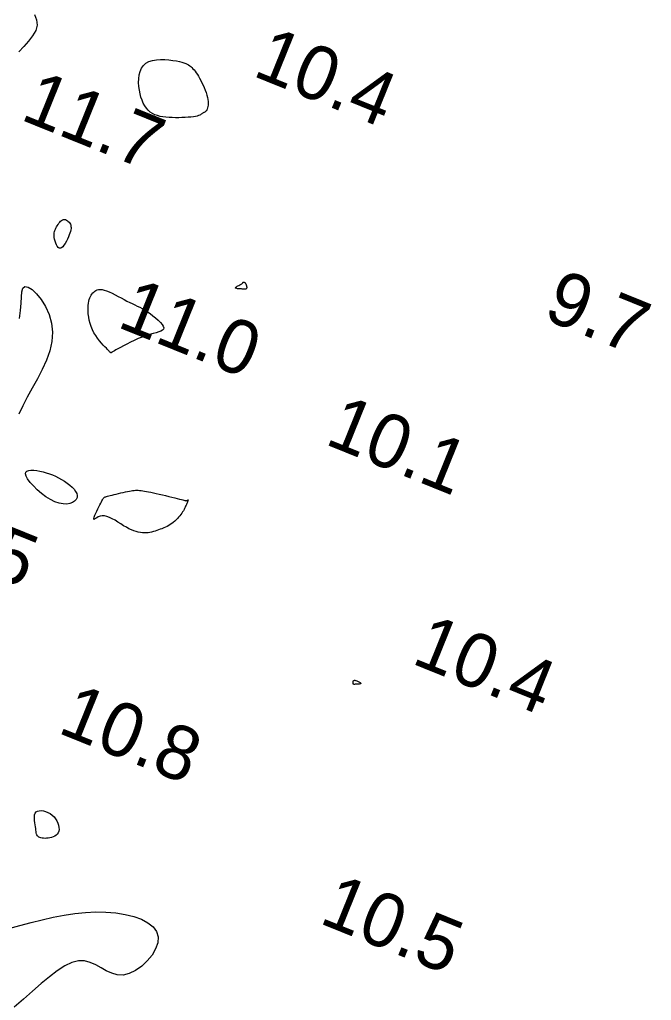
# Model space of a CAD drawing. Extents: x 3040093 to 3056816, y 408076 to 509144.
# Drawn here: x 3044031.7 to 3044090.2, y 438902.4 to 438993.3 of the extents above; entities that cross this region are included whole.
import ezdxf

# ---------------------------------------------------------------- set-up
doc = ezdxf.new("R2010")
doc.units = 0
doc.layers.add('V-CHAN-CONT-EL12-1112', color=7, linetype='Continuous')
doc.layers.add('V-TOPO-SOUN-0810', color=7, linetype='Continuous')

msp = doc.modelspace()

# ---------------------------------------------------------------- linework, layer by layer
at = {"layer": 'V-CHAN-CONT-EL12-1112'}
for points in [[(3044033.027, 438993.832), (3044033.23, 438993.331), (3044033.279, 438992.832), (3044033.148, 438992.333), (3044032.868, 438991.835), (3044032.482, 438991.338), (3044032.036, 438990.843), (3044031.573, 438990.351)], [(3044031.659, 438965.628), (3044031.752, 438966.359), (3044031.796, 438967.037), (3044031.825, 438967.63), (3044031.872, 438968.107), (3044031.971, 438968.437), (3044032.154, 438968.589), (3044032.442, 438968.541), (3044032.812, 438968.308), (3044033.228, 438967.913), (3044033.652, 438967.381), (3044034.05, 438966.736), (3044034.384, 438966.002), (3044034.62, 438965.203), (3044034.72, 438964.363), (3044034.66, 438963.503), (3044034.459, 438962.632), (3044034.145, 438961.757), (3044033.75, 438960.883), (3044033.303, 438960.018), (3044032.833, 438959.168), (3044032.371, 438958.338), (3044031.946, 438957.535), (3044031.582, 438956.762)], [(3044030.648, 438909.046), (3044031.685, 438909.342), (3044032.719, 438909.619), (3044033.748, 438909.873), (3044034.77, 438910.098), (3044035.781, 438910.287), (3044036.778, 438910.436), (3044037.76, 438910.537), (3044038.722, 438910.586), (3044039.662, 438910.577), (3044040.574, 438910.505), (3044041.44, 438910.369), (3044042.239, 438910.171), (3044042.95, 438909.912), (3044043.553, 438909.593), (3044044.025, 438909.214), (3044044.347, 438908.776), (3044044.497, 438908.282), (3044044.463, 438907.735), (3044044.265, 438907.16), (3044043.933, 438906.586), (3044043.494, 438906.042), (3044042.978, 438905.555), (3044042.413, 438905.155), (3044041.829, 438904.871), (3044041.254, 438904.731), (3044040.711, 438904.751), (3044040.195, 438904.901), (3044039.697, 438905.135), (3044039.206, 438905.411), (3044038.711, 438905.685), (3044038.203, 438905.914), (3044037.671, 438906.052), (3044037.104, 438906.057), (3044036.495, 438905.896), (3044035.843, 438905.581), (3044035.151, 438905.135), (3044034.421, 438904.581), (3044033.655, 438903.942), (3044032.856, 438903.241), (3044032.025, 438902.502), (3044031.165, 438901.747)]]:
    msp.add_lwpolyline(points, dxfattribs=at)
for points in [[(3044043.647, 438989.462), (3044043.981, 438989.565), (3044044.348, 438989.625), (3044044.733, 438989.647), (3044045.124, 438989.641), (3044045.506, 438989.611), (3044045.866, 438989.567), (3044046.19, 438989.515), (3044046.468, 438989.46), (3044046.702, 438989.404), (3044046.898, 438989.345), (3044047.063, 438989.283), (3044047.203, 438989.216), (3044047.324, 438989.144), (3044047.432, 438989.066), (3044047.533, 438988.982), (3044047.633, 438988.889), (3044047.732, 438988.787), (3044047.832, 438988.675), (3044047.932, 438988.551), (3044048.033, 438988.414), (3044048.136, 438988.263), (3044048.241, 438988.096), (3044048.348, 438987.912), (3044048.457, 438987.71), (3044048.566, 438987.495), (3044048.673, 438987.269), (3044048.774, 438987.037), (3044048.868, 438986.803), (3044048.951, 438986.571), (3044049.022, 438986.346), (3044049.077, 438986.131), (3044049.114, 438985.929), (3044049.135, 438985.743), (3044049.141, 438985.572), (3044049.135, 438985.417), (3044049.117, 438985.279), (3044049.09, 438985.157), (3044049.056, 438985.053), (3044049.016, 438984.966), (3044048.972, 438984.897), (3044048.925, 438984.843), (3044048.876, 438984.802), (3044048.827, 438984.77), (3044048.777, 438984.744), (3044048.728, 438984.72), (3044048.68, 438984.697), (3044048.635, 438984.671), (3044048.593, 438984.64), (3044048.55, 438984.604), (3044048.499, 438984.565), (3044048.437, 438984.523), (3044048.357, 438984.481), (3044048.256, 438984.44), (3044048.126, 438984.4), (3044047.964, 438984.364), (3044047.766, 438984.332), (3044047.536, 438984.305), (3044047.279, 438984.283), (3044047.002, 438984.267), (3044046.71, 438984.255), (3044046.41, 438984.25), (3044046.105, 438984.25), (3044045.804, 438984.256), (3044045.51, 438984.269), (3044045.225, 438984.292), (3044044.95, 438984.326), (3044044.688, 438984.375), (3044044.438, 438984.442), (3044044.201, 438984.529), (3044043.98, 438984.64), (3044043.774, 438984.777), (3044043.586, 438984.942), (3044043.415, 438985.135), (3044043.261, 438985.355), (3044043.125, 438985.6), (3044043.006, 438985.868), (3044042.906, 438986.159), (3044042.824, 438986.471), (3044042.76, 438986.803), (3044042.715, 438987.152), (3044042.695, 438987.51), (3044042.703, 438987.868), (3044042.745, 438988.215), (3044042.827, 438988.542), (3044042.953, 438988.839), (3044043.129, 438989.098), (3044043.359, 438989.308)], [(3044034.863, 438973.298), (3044034.863, 438973.438), (3044034.875, 438973.566), (3044034.899, 438973.684), (3044034.934, 438973.796), (3044034.978, 438973.904), (3044035.029, 438974.012), (3044035.088, 438974.121), (3044035.152, 438974.233), (3044035.222, 438974.346), (3044035.296, 438974.455), (3044035.375, 438974.556), (3044035.457, 438974.646), (3044035.543, 438974.721), (3044035.632, 438974.776), (3044035.723, 438974.807), (3044035.817, 438974.813), (3044035.911, 438974.794), (3044036.003, 438974.755), (3044036.09, 438974.698), (3044036.172, 438974.627), (3044036.246, 438974.546), (3044036.31, 438974.457), (3044036.361, 438974.365), (3044036.398, 438974.27), (3044036.421, 438974.173), (3044036.43, 438974.07), (3044036.424, 438973.959), (3044036.404, 438973.836), (3044036.369, 438973.7), (3044036.32, 438973.548), (3044036.256, 438973.377), (3044036.179, 438973.187), (3044036.089, 438972.987), (3044035.99, 438972.786), (3044035.884, 438972.594), (3044035.773, 438972.424), (3044035.661, 438972.284), (3044035.549, 438972.186), (3044035.441, 438972.139), (3044035.338, 438972.151), (3044035.242, 438972.216), (3044035.154, 438972.323), (3044035.075, 438972.462), (3044035.007, 438972.624), (3044034.95, 438972.798), (3044034.907, 438972.975), (3044034.877, 438973.144)], [(3044051.663, 438968.502), (3044051.697, 438968.536), (3044051.752, 438968.574), (3044051.822, 438968.614), (3044051.901, 438968.655), (3044051.984, 438968.697), (3044052.065, 438968.738), (3044052.138, 438968.779), (3044052.199, 438968.817), (3044052.248, 438968.853), (3044052.288, 438968.886), (3044052.32, 438968.916), (3044052.346, 438968.943), (3044052.368, 438968.965), (3044052.388, 438968.982), (3044052.408, 438968.995), (3044052.428, 438969.002), (3044052.45, 438969.004), (3044052.473, 438969), (3044052.497, 438968.991), (3044052.521, 438968.977), (3044052.545, 438968.957), (3044052.569, 438968.931), (3044052.592, 438968.899), (3044052.615, 438968.863), (3044052.636, 438968.821), (3044052.656, 438968.777), (3044052.673, 438968.73), (3044052.688, 438968.683), (3044052.7, 438968.636), (3044052.708, 438968.591), (3044052.713, 438968.549), (3044052.713, 438968.511), (3044052.71, 438968.477), (3044052.703, 438968.447), (3044052.692, 438968.421), (3044052.68, 438968.399), (3044052.665, 438968.38), (3044052.648, 438968.366), (3044052.63, 438968.354), (3044052.611, 438968.347), (3044052.591, 438968.342), (3044052.571, 438968.34), (3044052.551, 438968.34), (3044052.531, 438968.341), (3044052.512, 438968.343), (3044052.494, 438968.345), (3044052.478, 438968.348), (3044052.462, 438968.35), (3044052.446, 438968.351), (3044052.428, 438968.352), (3044052.404, 438968.353), (3044052.374, 438968.355), (3044052.335, 438968.357), (3044052.284, 438968.359), (3044052.22, 438968.363), (3044052.142, 438968.367), (3044052.054, 438968.374), (3044051.962, 438968.382), (3044051.872, 438968.393), (3044051.791, 438968.407), (3044051.723, 438968.425), (3044051.676, 438968.446), (3044051.654, 438968.472)], [(3044040.072, 438962.479), (3044040.059, 438962.493), (3044040.039, 438962.515), (3044040.007, 438962.549), (3044039.961, 438962.596), (3044039.898, 438962.662), (3044039.813, 438962.749), (3044039.705, 438962.861), (3044039.57, 438963), (3044039.414, 438963.165), (3044039.244, 438963.354), (3044039.066, 438963.565), (3044038.887, 438963.795), (3044038.713, 438964.043), (3044038.551, 438964.308), (3044038.407, 438964.585), (3044038.287, 438964.875), (3044038.19, 438965.171), (3044038.116, 438965.469), (3044038.061, 438965.764), (3044038.025, 438966.052), (3044038.006, 438966.328), (3044038.002, 438966.587), (3044038.012, 438966.825), (3044038.034, 438967.037), (3044038.067, 438967.225), (3044038.111, 438967.392), (3044038.163, 438967.54), (3044038.225, 438967.671), (3044038.293, 438967.789), (3044038.368, 438967.895), (3044038.448, 438967.992), (3044038.534, 438968.082), (3044038.627, 438968.163), (3044038.731, 438968.231), (3044038.847, 438968.282), (3044038.98, 438968.315), (3044039.131, 438968.325), (3044039.305, 438968.309), (3044039.503, 438968.265), (3044039.727, 438968.189), (3044039.973, 438968.087), (3044040.236, 438967.965), (3044040.51, 438967.828), (3044040.791, 438967.682), (3044041.072, 438967.533), (3044041.348, 438967.386), (3044041.614, 438967.248), (3044041.866, 438967.123), (3044042.106, 438967.007), (3044042.338, 438966.896), (3044042.566, 438966.785), (3044042.792, 438966.671), (3044043.022, 438966.547), (3044043.257, 438966.409), (3044043.503, 438966.253), (3044043.76, 438966.076), (3044044.019, 438965.882), (3044044.271, 438965.679), (3044044.503, 438965.473), (3044044.706, 438965.271), (3044044.867, 438965.079), (3044044.977, 438964.905), (3044045.024, 438964.754), (3044045, 438964.632), (3044044.91, 438964.534), (3044044.761, 438964.452), (3044044.559, 438964.379), (3044044.312, 438964.309), (3044044.027, 438964.233), (3044043.711, 438964.146), (3044043.372, 438964.039), (3044043.016, 438963.909), (3044042.651, 438963.758), (3044042.288, 438963.595), (3044041.933, 438963.426), (3044041.595, 438963.257), (3044041.283, 438963.095), (3044041.006, 438962.946), (3044040.771, 438962.818), (3044040.585, 438962.716), (3044040.444, 438962.637), (3044040.341, 438962.578), (3044040.27, 438962.536), (3044040.225, 438962.508), (3044040.198, 438962.49), (3044040.184, 438962.479), (3044040.177, 438962.471), (3044040.169, 438962.465), (3044040.162, 438962.459), (3044040.155, 438962.453), (3044040.147, 438962.448), (3044040.14, 438962.444), (3044040.133, 438962.44), (3044040.127, 438962.438), (3044040.121, 438962.437), (3044040.116, 438962.436), (3044040.111, 438962.438), (3044040.107, 438962.44), (3044040.102, 438962.443), (3044040.098, 438962.448), (3044040.093, 438962.454), (3044040.087, 438962.461), (3044040.08, 438962.469)], [(3044033.83, 438951.409), (3044034.124, 438951.326), (3044034.417, 438951.229), (3044034.706, 438951.119), (3044034.992, 438950.995), (3044035.273, 438950.857), (3044035.547, 438950.706), (3044035.813, 438950.542), (3044036.068, 438950.366), (3044036.307, 438950.18), (3044036.522, 438949.987), (3044036.706, 438949.79), (3044036.852, 438949.591), (3044036.951, 438949.395), (3044036.997, 438949.202), (3044036.983, 438949.017), (3044036.904, 438948.843), (3044036.762, 438948.688), (3044036.564, 438948.56), (3044036.315, 438948.468), (3044036.021, 438948.42), (3044035.689, 438948.424), (3044035.322, 438948.489), (3044034.928, 438948.623), (3044034.514, 438948.831), (3044034.093, 438949.1), (3044033.679, 438949.411), (3044033.288, 438949.749), (3044032.936, 438950.095), (3044032.636, 438950.432), (3044032.404, 438950.743), (3044032.255, 438951.011), (3044032.199, 438951.221), (3044032.23, 438951.376), (3044032.333, 438951.483), (3044032.499, 438951.545), (3044032.714, 438951.57), (3044032.967, 438951.564), (3044033.244, 438951.531), (3044033.536, 438951.478)], [(3044039.315, 438947.322), (3044039.123, 438947.282), (3044038.954, 438947.218), (3044038.81, 438947.143), (3044038.693, 438947.072), (3044038.605, 438947.017), (3044038.548, 438946.993), (3044038.525, 438947.014), (3044038.537, 438947.09), (3044038.579, 438947.213), (3044038.644, 438947.373), (3044038.726, 438947.559), (3044038.819, 438947.759), (3044038.917, 438947.964), (3044039.013, 438948.161), (3044039.101, 438948.34), (3044039.176, 438948.493), (3044039.239, 438948.619), (3044039.292, 438948.723), (3044039.337, 438948.806), (3044039.375, 438948.872), (3044039.409, 438948.925), (3044039.44, 438948.966), (3044039.471, 438949), (3044039.503, 438949.028), (3044039.54, 438949.052), (3044039.586, 438949.075), (3044039.643, 438949.097), (3044039.715, 438949.12), (3044039.806, 438949.146), (3044039.92, 438949.175), (3044040.059, 438949.209), (3044040.225, 438949.25), (3044040.414, 438949.296), (3044040.619, 438949.345), (3044040.834, 438949.396), (3044041.053, 438949.447), (3044041.27, 438949.496), (3044041.478, 438949.542), (3044041.67, 438949.584), (3044041.842, 438949.619), (3044041.997, 438949.648), (3044042.139, 438949.67), (3044042.27, 438949.686), (3044042.396, 438949.696), (3044042.52, 438949.7), (3044042.646, 438949.697), (3044042.778, 438949.689), (3044042.92, 438949.674), (3044043.074, 438949.653), (3044043.241, 438949.627), (3044043.422, 438949.594), (3044043.619, 438949.555), (3044043.835, 438949.51), (3044044.069, 438949.459), (3044044.324, 438949.402), (3044044.6, 438949.34), (3044044.891, 438949.273), (3044045.187, 438949.203), (3044045.483, 438949.134), (3044045.768, 438949.065), (3044046.036, 438949), (3044046.279, 438948.94), (3044046.489, 438948.886), (3044046.659, 438948.841), (3044046.794, 438948.804), (3044046.897, 438948.775), (3044046.975, 438948.754), (3044047.033, 438948.739), (3044047.074, 438948.731), (3044047.106, 438948.729), (3044047.133, 438948.733), (3044047.159, 438948.742), (3044047.184, 438948.754), (3044047.208, 438948.768), (3044047.23, 438948.781), (3044047.248, 438948.791), (3044047.263, 438948.797), (3044047.272, 438948.796), (3044047.277, 438948.787), (3044047.275, 438948.768), (3044047.267, 438948.738), (3044047.254, 438948.7), (3044047.236, 438948.652), (3044047.214, 438948.596), (3044047.187, 438948.533), (3044047.157, 438948.462), (3044047.124, 438948.385), (3044047.089, 438948.301), (3044047.05, 438948.212), (3044047.006, 438948.117), (3044046.957, 438948.017), (3044046.903, 438947.911), (3044046.841, 438947.801), (3044046.772, 438947.686), (3044046.693, 438947.567), (3044046.606, 438947.443), (3044046.509, 438947.317), (3044046.404, 438947.19), (3044046.291, 438947.064), (3044046.17, 438946.941), (3044046.043, 438946.822), (3044045.91, 438946.709), (3044045.771, 438946.603), (3044045.627, 438946.507), (3044045.479, 438946.42), (3044045.327, 438946.34), (3044045.173, 438946.266), (3044045.016, 438946.199), (3044044.858, 438946.136), (3044044.698, 438946.076), (3044044.539, 438946.02), (3044044.38, 438945.965), (3044044.221, 438945.914), (3044044.062, 438945.867), (3044043.9, 438945.825), (3044043.736, 438945.791), (3044043.569, 438945.765), (3044043.398, 438945.75), (3044043.222, 438945.745), (3044043.041, 438945.752), (3044042.854, 438945.774), (3044042.659, 438945.81), (3044042.457, 438945.863), (3044042.247, 438945.933), (3044042.027, 438946.023), (3044041.797, 438946.132), (3044041.556, 438946.263), (3044041.304, 438946.414), (3044041.044, 438946.579), (3044040.78, 438946.748), (3044040.516, 438946.911), (3044040.254, 438947.06), (3044040, 438947.184), (3044039.756, 438947.275), (3044039.526, 438947.323)], [(3044062.576, 438931.811), (3044062.573, 438931.837), (3044062.572, 438931.864), (3044062.571, 438931.893), (3044062.572, 438931.922), (3044062.576, 438931.95), (3044062.582, 438931.977), (3044062.591, 438932.002), (3044062.603, 438932.025), (3044062.62, 438932.044), (3044062.642, 438932.059), (3044062.67, 438932.07), (3044062.703, 438932.075), (3044062.743, 438932.075), (3044062.79, 438932.068), (3044062.845, 438932.054), (3044062.908, 438932.033), (3044062.976, 438932.005), (3044063.045, 438931.974), (3044063.112, 438931.939), (3044063.174, 438931.904), (3044063.227, 438931.869), (3044063.268, 438931.836), (3044063.293, 438931.807), (3044063.3, 438931.784), (3044063.29, 438931.765), (3044063.266, 438931.751), (3044063.231, 438931.74), (3044063.186, 438931.732), (3044063.135, 438931.725), (3044063.079, 438931.721), (3044063.022, 438931.716), (3044062.966, 438931.712), (3044062.911, 438931.708), (3044062.858, 438931.705), (3044062.808, 438931.702), (3044062.763, 438931.7), (3044062.721, 438931.698), (3044062.685, 438931.698), (3044062.655, 438931.7), (3044062.631, 438931.703), (3044062.614, 438931.708), (3044062.601, 438931.715), (3044062.592, 438931.724), (3044062.586, 438931.736), (3044062.582, 438931.75), (3044062.58, 438931.768), (3044062.578, 438931.788)], [(3044033.306, 438917.649), (3044033.263, 438917.727), (3044033.231, 438917.817), (3044033.208, 438917.921), (3044033.189, 438918.039), (3044033.172, 438918.173), (3044033.154, 438918.322), (3044033.131, 438918.488), (3044033.101, 438918.67), (3044033.07, 438918.862), (3044033.043, 438919.058), (3044033.027, 438919.252), (3044033.027, 438919.435), (3044033.05, 438919.602), (3044033.102, 438919.746), (3044033.189, 438919.86), (3044033.315, 438919.938), (3044033.475, 438919.981), (3044033.659, 438919.99), (3044033.861, 438919.967), (3044034.073, 438919.912), (3044034.285, 438919.828), (3044034.49, 438919.716), (3044034.681, 438919.577), (3044034.849, 438919.413), (3044034.994, 438919.231), (3044035.113, 438919.036), (3044035.206, 438918.834), (3044035.271, 438918.631), (3044035.307, 438918.434), (3044035.313, 438918.249), (3044035.288, 438918.081), (3044035.231, 438917.936), (3044035.147, 438917.814), (3044035.039, 438917.711), (3044034.913, 438917.628), (3044034.772, 438917.561), (3044034.623, 438917.509), (3044034.468, 438917.47), (3044034.313, 438917.442), (3044034.161, 438917.424), (3044034.016, 438917.416), (3044033.878, 438917.418), (3044033.75, 438917.43), (3044033.633, 438917.452), (3044033.528, 438917.485), (3044033.438, 438917.529), (3044033.363, 438917.583)]]:
    msp.add_lwpolyline(points, close=True, dxfattribs=at)

# ---------------------------------------------------------------- texts
at = {"layer": 'V-TOPO-SOUN-0810'}
for s, p in [('10.4 ', (3044053.143, 438988.18)), ('11.7 ', (3044031.613, 438984.12)), ('9.7', (3044080.052, 438965.659)), ('11.0 ', (3044040.573, 438964.89)), ('10.1 ', (3044059.833, 438954.03)), ('11.5 ', (3044019.903, 438945.37)), ('10.4 ', (3044067.873, 438933.69)), ('10.8 ', (3044035.063, 438927.26)), ('10.5 ', (3044059.303, 438909.61))]:
    msp.add_text(s, height=5, rotation=338, dxfattribs=at).set_placement(p)

doc.saveas('drawing.dxf')
